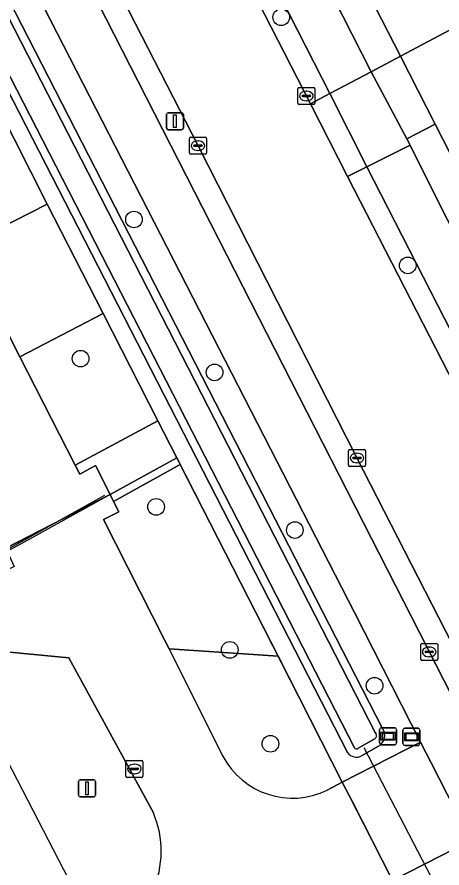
# Model space of a CAD drawing. Extents: x 158835 to 160077, y 386387 to 387778.
# Drawn here: x 159770.88 to 159795.87, y 387370.76 to 387420.75 of the extents above; entities that cross this region are included whole.
import ezdxf

# ---------------------------------------------------------------- set-up
doc = ezdxf.new("R2010")
doc.units = 0
for name, color, linetype in [('IMGEO_Berm_groen', 7, 'Continuous'), ('IMGEO_Boom', 7, 'Continuous'), ('IMGEO_Duiker', 7, 'Continuous'), ('IMGEO_Fietspad_open', 7, 'Continuous'), ('IMGEO_Groenvoorziening', 7, 'Continuous'), ('IMGEO_Haag', 7, 'Continuous'), ('IMGEO_Hek', 7, 'Continuous'), ('IMGEO_Kolk', 7, 'Continuous'), ('IMGEO_Lichtmast', 7, 'Continuous'), ('IMGEO_Oever', 7, 'Continuous'), ('IMGEO_Pand_vergunning_verleend', 7, 'Continuous'), ('IMGEO_Rijbaan_lokaal_open', 7, 'Continuous'), ('IMGEO_Rioolput', 7, 'Continuous'), ('IMGEO_Sirene', 7, 'Continuous'), ('IMGEO_Verkeerseiland_open', 7, 'Continuous'), ('IMGEO_Voetpad_open', 7, 'Continuous'), ('IMGEO_Waterloop', 7, 'Continuous'), ('IMGEO_Wegwijzer', 7, 'Continuous')]:
    doc.layers.add(name, color=color, linetype=linetype)

msp = doc.modelspace()

# ---------------------------------------------------------------- linework, layer by layer
at = {"layer": 'IMGEO_Berm_groen'}
for points in [[(159794.612, 387378.149), (159790.728, 387385.768), (159771.699, 387422.793), (159759.831, 387445.955), (159758.471, 387448.614), (159756.989, 387447.855), (159792.368, 387378.955)], [(159790.305, 387377.55), (159754.776, 387446.721), (159753.98, 387446.313), (159769.724, 387415.495), (159772.655, 387409.758), (159775.938, 387403.333), (159779.16, 387397.025), (159780.272, 387394.849), (159780.474, 387394.454), (159786.225, 387383.196), (159790.006, 387375.795), (159791.845, 387376.735), (159794.612, 387378.149)], [(159792.09, 387377.895), (159791.171, 387377.364)]]:
    msp.add_lwpolyline(points, dxfattribs=at)
msp.add_lwpolyline([(159797.832, 387371.833), (159797.555, 387372.375), (159794.835, 387370.985), (159792.963, 387370.028), (159793.244, 387369.48), (159806.44, 387343.733), (159808.093, 387340.508), (159813.455, 387330.046), (159818.204, 387320.778), (159822.017, 387313.34), (159825.42, 387306.7), (159826.764, 387304.077), (159828.283, 387304.857), (159830.98, 387306.241), (159831.328, 387306.411), (159829.61, 387309.487), (159818.777, 387330.765), (159811.761, 387344.505)], close=True, dxfattribs=at)
for centre, radius, start, end in [((159791.789, 387378.54), 0.712, 294.9882, 35.6205), ((159790.834, 387377.905), 0.637, 213.8459, 301.9104)]:
    msp.add_arc(centre, radius, start, end, dxfattribs=at)
at = {"layer": 'IMGEO_Boom'}
for centre in [(159786.412, 387420.734), (159777.755, 387408.856), (159793.854, 387406.162), (159774.618, 387400.68), (159782.495, 387399.874), (159779.058, 387391.972), (159787.214, 387390.609), (159783.39, 387383.571), (159791.903, 387381.464), (159785.779, 387378.055)]:
    msp.add_circle(centre, 0.489, dxfattribs=at)
at = {"layer": 'IMGEO_Duiker'}
msp.add_lwpolyline([(159791.275, 387377.83), (159796.015, 387368.717)], dxfattribs=at)
at = {"layer": 'IMGEO_Fietspad_open'}
for points in [[(159676.852, 387636.169), (159700.435, 387589.956), (159700.615, 387589.604), (159707.367, 387576.373), (159743.294, 387506.144), (159752.677, 387487.848), (159789.263, 387416.249), (159791.699, 387417.537), (159786.107, 387428.516), (159756.655, 387486.106), (159756.567, 387486.281), (159756.428, 387486.608)], [(159725.785, 387512.529), (159750.276, 387464.635), (159757.823, 387449.88), (159758.471, 387448.614), (159759.831, 387445.955), (159771.699, 387422.793), (159790.728, 387385.768), (159794.612, 387378.149), (159795.231, 387376.934), (159797.555, 387372.375), (159797.832, 387371.833), (159811.761, 387344.505)], [(159833.322, 387308.736), (159743.948, 387483.569)], [(159908.855, 387243.859), (159904.407, 387247.493), (159901.963, 387250), (159886.918, 387265.432), (159859.238, 387294.014), (159852.761, 387301.888), (159846.894, 387310.468), (159841.816, 387319.539), (159836.803, 387329.409), (159832.191, 387338.423), (159795.722, 387409.755), (159793.998, 387413.217), (159791.457, 387411.953), (159827.565, 387341.517), (159829.687, 387337.366), (159840.239, 387316.486), (159840.932, 387315.313), (159845.882, 387306.94), (159847.716, 387304.224)]]:
    msp.add_lwpolyline(points, dxfattribs=at)
at = {"layer": 'IMGEO_Groenvoorziening'}
for points in [[(159778.586, 387456.874), (159781.781, 387458.87), (159772.248, 387474.102), (159762.98, 387488.639), (159758.8, 387486.052), (159787.795, 387429.424), (159793.426, 387418.45), (159797.307, 387420.498), (159796.863, 387421.37), (159796.802, 387421.49)], [(159772.655, 387409.758), (159769.724, 387415.495), (159764.804, 387412.946), (159767.719, 387407.256)], [(159772.655, 387409.758), (159767.719, 387407.256), (159769.714, 387403.394), (159771.044, 387400.791), (159775.938, 387403.333)], [(159775.938, 387403.333), (159771.044, 387400.791), (159774.3, 387394.421), (159779.16, 387397.025)], [(159780.272, 387394.849), (159779.16, 387397.025), (159774.3, 387394.421), (159774.564, 387393.904), (159775.496, 387394.403), (159776.356, 387392.694)], [(159780.474, 387394.454), (159780.272, 387394.849), (159776.356, 387392.694), (159776.556, 387392.297)], [(159780.474, 387394.454), (159776.556, 387392.297), (159776.87, 387391.673), (159775.955, 387391.234), (159779.549, 387384.17), (159779.822, 387383.625), (159786.225, 387383.196)]]:
    msp.add_lwpolyline(points, close=True, dxfattribs=at)
for points in [[(159778.894, 387373.989), (159773.928, 387383.096), (159768.172, 387383.643), (159737.214, 387367.553), (159752.959, 387337.18), (159751.187, 387336.249), (159758.356, 387322.392), (159747.199, 387316.62), (159748.543, 387313.997), (159801.517, 387341.205), (159806.44, 387343.733), (159793.244, 387369.48)], [(159786.225, 387383.196), (159779.822, 387383.625), (159782.974, 387377.329)], [(159789.122, 387375.33), (159790.006, 387375.795), (159786.225, 387383.196)]]:
    msp.add_lwpolyline(points, dxfattribs=at)
for centre, radius, start, end in [((159787.082, 387379.511), 4.652, 207.9711, 296.0054), ((159773.681, 387371.745), 5.676, 335.7558, 23.2924)]:
    msp.add_arc(centre, radius, start, end, dxfattribs=at)
at = {"layer": 'IMGEO_Haag'}
msp.add_lwpolyline([(159780.474, 387394.454), (159780.272, 387394.849), (159776.356, 387392.694), (159776.556, 387392.297)], close=True, dxfattribs=at)
at = {"layer": 'IMGEO_Hek'}
for points in [[(159769.724, 387415.495), (159772.655, 387409.758)], [(159772.655, 387409.758), (159775.938, 387403.333)], [(159775.938, 387403.333), (159779.16, 387397.025)], [(159779.16, 387397.025), (159780.272, 387394.849)], [(159780.272, 387394.849), (159775.439, 387392.19)], [(159780.272, 387394.849), (159790.006, 387375.795)], [(159776.016, 387392.647), (159770.27, 387389.44)], [(159775.439, 387392.19), (159771.074, 387389.79)], [(159771.074, 387389.79), (159770.277, 387389.358), (159766.217, 387387.156)], [(159790.006, 387375.795), (159792.927, 387370.099)]]:
    msp.add_lwpolyline(points, dxfattribs=at)
at = {"layer": 'IMGEO_Kolk'}
for p, q in [((159787.394, 387415.683), (159787.394, 387416.535)), ((159787.469, 387416.609), (159788.321, 387416.609)), ((159787.882, 387416.389), (159787.907, 387416.389)), ((159788.395, 387416.535), (159788.395, 387415.683)), ((159787.653, 387416.103), (159787.653, 387416.115)), ((159788.091, 387416.066), (159787.693, 387416.066)), ((159787.696, 387416.152), (159788.094, 387416.152)), ((159787.905, 387415.829), (159787.88, 387415.829)), ((159788.137, 387416.115), (159788.137, 387416.103)), ((159788.321, 387415.609), (159787.469, 387415.609)), ((159781.021, 387412.765), (159781.021, 387413.617)), ((159781.096, 387413.691), (159781.948, 387413.691)), ((159781.509, 387413.471), (159781.534, 387413.471)), ((159782.022, 387413.617), (159782.022, 387412.765)), ((159781.28, 387413.185), (159781.28, 387413.197)), ((159781.718, 387413.148), (159781.32, 387413.148)), ((159781.323, 387413.234), (159781.721, 387413.234)), ((159781.532, 387412.911), (159781.507, 387412.911)), ((159781.764, 387413.197), (159781.764, 387413.185)), ((159781.948, 387412.691), (159781.096, 387412.691)), ((159790.445, 387395.347), (159791.297, 387395.347)), ((159790.37, 387394.421), (159790.37, 387395.273)), ((159790.629, 387394.841), (159790.629, 387394.853)), ((159791.067, 387394.804), (159790.669, 387394.804)), ((159790.672, 387394.89), (159791.07, 387394.89)), ((159790.858, 387395.127), (159790.883, 387395.127)), ((159791.113, 387394.853), (159791.113, 387394.841)), ((159791.371, 387395.273), (159791.371, 387394.421)), ((159791.297, 387394.347), (159790.445, 387394.347)), ((159790.881, 387394.567), (159790.856, 387394.567)), ((159777.279, 387376.15), (159777.279, 387377.002)), ((159777.354, 387377.076), (159778.206, 387377.076)), ((159777.767, 387376.856), (159777.792, 387376.856)), ((159778.28, 387377.002), (159778.28, 387376.15)), ((159777.538, 387376.57), (159777.538, 387376.582)), ((159777.976, 387376.533), (159777.578, 387376.533)), ((159777.581, 387376.619), (159777.979, 387376.619)), ((159777.79, 387376.296), (159777.765, 387376.296)), ((159778.022, 387376.582), (159778.022, 387376.57)), ((159778.206, 387376.076), (159777.354, 387376.076))]:
    msp.add_line(p, q, dxfattribs=at)
for points in [[(159787.394, 387415.683), (159787.394, 387416.535)], [(159787.469, 387416.609), (159788.321, 387416.609)], [(159788.395, 387416.535), (159788.395, 387415.683)], [(159788.321, 387415.609), (159787.469, 387415.609)], [(159781.021, 387412.765), (159781.021, 387413.617)], [(159781.096, 387413.691), (159781.948, 387413.691)], [(159782.022, 387413.617), (159782.022, 387412.765)], [(159781.948, 387412.691), (159781.096, 387412.691)], [(159790.445, 387395.347), (159791.297, 387395.347)], [(159790.37, 387394.421), (159790.37, 387395.273)], [(159791.371, 387395.273), (159791.371, 387394.421)], [(159791.297, 387394.347), (159790.445, 387394.347)], [(159777.279, 387376.15), (159777.279, 387377.002)], [(159777.354, 387377.076), (159778.206, 387377.076)], [(159778.28, 387377.002), (159778.28, 387376.15)], [(159778.206, 387376.076), (159777.354, 387376.076)]]:
    msp.add_lwpolyline(points, dxfattribs=at)
for centre, radius, start, end in [((159787.471, 387416.533), 0.0765, 91.552, 178.448), ((159787.471, 387416.533), 0.0765, 91.552, 178.448), ((159788.319, 387416.533), 0.0765, 1.552, 88.448), ((159788.319, 387416.533), 0.0765, 1.552, 88.448), ((159787.693, 387416.112), 0.0403, 85.8775, 175.7526), ((159787.69, 387416.102), 0.0366, 178.938, 274.7102), ((159788.094, 387416.109), 0.043, 264.8664, 352.4533), ((159788.098, 387416.114), 0.0386, 1.7309, 96.639), ((159787.471, 387415.685), 0.0765, 181.552, 268.448), ((159787.471, 387415.685), 0.0765, 181.552, 268.448), ((159788.319, 387415.685), 0.0765, 271.552, 358.448), ((159788.319, 387415.685), 0.0765, 271.552, 358.448), ((159781.098, 387413.615), 0.0765, 91.552, 178.448), ((159781.098, 387413.615), 0.0765, 91.552, 178.448), ((159781.946, 387413.615), 0.0765, 1.552, 88.448), ((159781.946, 387413.615), 0.0765, 1.552, 88.448), ((159781.32, 387413.194), 0.0403, 85.8775, 175.7526), ((159781.317, 387413.184), 0.0366, 178.938, 274.7102), ((159781.721, 387413.191), 0.043, 264.8664, 352.4533), ((159781.725, 387413.196), 0.0386, 1.7309, 96.639), ((159781.098, 387412.767), 0.0765, 181.552, 268.448), ((159781.098, 387412.767), 0.0765, 181.552, 268.448), ((159781.946, 387412.767), 0.0765, 271.552, 358.448), ((159781.946, 387412.767), 0.0765, 271.552, 358.448), ((159790.447, 387395.271), 0.0765, 91.552, 178.448), ((159790.447, 387395.271), 0.0765, 91.552, 178.448), ((159791.295, 387395.271), 0.0765, 1.552, 88.448), ((159791.295, 387395.271), 0.0765, 1.552, 88.448), ((159790.669, 387394.85), 0.0403, 85.8775, 175.7526), ((159790.666, 387394.84), 0.0366, 178.938, 274.7102), ((159791.07, 387394.847), 0.043, 264.8664, 352.4533), ((159791.074, 387394.852), 0.0386, 1.7309, 96.639), ((159790.447, 387394.423), 0.0765, 181.552, 268.448), ((159790.447, 387394.423), 0.0765, 181.552, 268.448), ((159791.295, 387394.423), 0.0765, 271.552, 358.448), ((159791.295, 387394.423), 0.0765, 271.552, 358.448), ((159777.356, 387377), 0.0765, 91.552, 178.448), ((159777.356, 387377), 0.0765, 91.552, 178.448), ((159778.204, 387377), 0.0765, 1.552, 88.448), ((159778.204, 387377), 0.0765, 1.552, 88.448), ((159777.578, 387376.579), 0.0403, 85.8775, 175.7526), ((159777.575, 387376.569), 0.0366, 178.938, 274.7102), ((159777.979, 387376.576), 0.043, 264.8664, 352.4533), ((159777.983, 387376.581), 0.0386, 1.7309, 96.639), ((159777.356, 387376.152), 0.0765, 181.552, 268.448), ((159777.356, 387376.152), 0.0765, 181.552, 268.448), ((159778.204, 387376.152), 0.0765, 271.552, 358.448), ((159778.204, 387376.152), 0.0765, 271.552, 358.448)]:
    msp.add_arc(centre, radius, start, end, dxfattribs=at)
for centre, major_axis, ratio, start_param, end_param in [((159787.881, 387416.109), (-0.387, 0.002), 0.722429, 4.712389, 7.853982), ((159787.906, 387416.109), (-0.39, 0.002), 0.717154, 1.570796, 4.712389), ((159781.508, 387413.191), (-0.387, 0.002), 0.722429, 4.712389, 7.853982), ((159781.533, 387413.191), (-0.39, 0.002), 0.717154, 1.570796, 4.712389), ((159790.857, 387394.847), (-0.387, 0.002), 0.722429, 4.712389, 7.853982), ((159790.882, 387394.847), (-0.39, 0.002), 0.717154, 1.570796, 4.712389), ((159777.766, 387376.576), (-0.387, 0.002), 0.722429, 4.712389, 7.853982), ((159777.791, 387376.576), (-0.39, 0.002), 0.717154, 1.570796, 4.712389)]:
    msp.add_ellipse(centre, major_axis=major_axis, ratio=ratio, start_param=start_param, end_param=end_param, dxfattribs=at)
at = {"layer": 'IMGEO_Lichtmast'}
for p, q in [((159779.668, 387414.231), (159779.668, 387415.031)), ((159779.668, 387415.031), (159779.668, 387414.231)), ((159779.768, 387415.131), (159780.558, 387415.131)), ((159780.558, 387415.131), (159779.768, 387415.131)), ((159780.658, 387415.031), (159780.658, 387414.231)), ((159780.658, 387414.231), (159780.658, 387415.031)), ((159780.558, 387414.131), (159779.768, 387414.131)), ((159779.768, 387414.131), (159780.558, 387414.131))]:
    msp.add_line(p, q, dxfattribs=at)
msp.add_lwpolyline([(159780.088, 387415.006), (159780.238, 387415.006), (159780.238, 387414.256), (159780.088, 387414.256), (159780.088, 387415.006)], dxfattribs=at)
for centre, start, end in [((159779.768, 387415.031), 90, 180), ((159779.768, 387415.031), 90, 180), ((159780.558, 387415.031), 0, 90), ((159780.558, 387415.031), 360, 90), ((159779.768, 387414.231), 180, 270), ((159779.768, 387414.231), 180, 270), ((159780.558, 387414.231), 270, 0), ((159780.558, 387414.231), 270, 0)]:
    msp.add_arc(centre, 0.1, start, end, dxfattribs=at)
at = {"layer": 'IMGEO_Oever'}
for points in [[(159756.989, 387447.855), (159756.558, 387447.633), (159791.944, 387378.719), (159791.991, 387378.641)], [(159792.368, 387378.955), (159756.989, 387447.855)], [(159790.714, 387377.815), (159755.208, 387446.942), (159754.776, 387446.721), (159790.305, 387377.55)], [(159791.916, 387378.354), (159791.849, 387378.316), (159790.939, 387377.791), (159790.891, 387377.766)], [(159791.171, 387377.364), (159792.09, 387377.895)]]:
    msp.add_lwpolyline(points, dxfattribs=at)
for centre, radius, start, end in [((159791.789, 387378.54), 0.712, 294.9882, 35.6205), ((159791.789, 387378.54), 0.226, 304.2389, 26.4706), ((159790.834, 387377.903), 0.148, 216.2971, 292.7549), ((159790.834, 387377.905), 0.637, 213.8459, 301.9104)]:
    msp.add_arc(centre, radius, start, end, dxfattribs=at)
at = {"layer": 'IMGEO_Pand_vergunning_verleend'}
msp.add_lwpolyline([(159738.407, 387363.531), (159769.063, 387379.42), (159775.116, 387367.742), (159763.634, 387361.79), (159770.297, 387348.936), (159751.123, 387338.998)], close=True, dxfattribs=at)
at = {"layer": 'IMGEO_Rijbaan_lokaal_open'}
for points in [[(159767.537, 387394.823), (159769.987, 387390.065), (159770.223, 387389.543), (159776.356, 387392.694), (159775.496, 387394.403), (159774.564, 387393.904), (159774.3, 387394.421), (159771.044, 387400.791), (159769.714, 387403.394), (159767.719, 387407.256), (159764.804, 387412.946), (159722.746, 387495.031), (159713.041, 387513.972), (159710.349, 387519.35), (159707.078, 387517.905), (159719.646, 387493.39), (159723.199, 387486.46), (159725.498, 387481.975), (159753.042, 387428.248)], [(159788.13, 387415.65), (159782.349, 387426.938), (159778.612, 387434.317), (159769.226, 387452.664), (159759.873, 387471.011), (159752.851, 387484.542)], [(159746.825, 387480.834), (159753.839, 387467.306), (159762.733, 387449.881), (159772.565, 387430.656), (159776.366, 387423.23), (159781.525, 387413.188), (159790.867, 387394.858), (159798.879, 387379.221), (159801.773, 387373.56), (159802.035, 387373.044), (159809.154, 387358.698)], [(159920.176, 387225.355), (159918.153, 387227.355), (159915.949, 387229.759), (159915.257, 387230.465), (159912.309, 387233.475), (159911.546, 387234.299), (159896.236, 387250), (159889.312, 387257.113), (159884.675, 387261.875), (159884.042, 387262.563), (159870.421, 387276.63), (159856.819, 387290.743), (159852.494, 387295.674), (159847.02, 387302.979), (159846.63, 387303.491), (159844.774, 387306.24), (159839.804, 387314.646), (159837.214, 387319.565), (159835.311, 387323.378), (159828.476, 387336.747), (159826.354, 387340.898), (159797.363, 387397.651), (159790.317, 387411.386), (159788.13, 387415.65)], [(159782.974, 387377.329), (159779.822, 387383.625), (159779.549, 387384.17), (159775.955, 387391.234), (159776.87, 387391.673), (159776.556, 387392.297), (159776.356, 387392.694), (159770.223, 387389.543), (159770.301, 387389.371), (159770.707, 387388.476), (159735.76, 387370.365), (159737.182, 387367.614), (159737.214, 387367.553), (159768.172, 387383.643), (159773.928, 387383.096), (159778.894, 387373.989)], [(159790.617, 387374.604), (159790.006, 387375.795), (159789.122, 387375.33)], [(159792.044, 387369.558), (159792.963, 387370.028), (159792.927, 387370.099), (159790.617, 387374.604)]]:
    msp.add_lwpolyline(points, dxfattribs=at)
for centre, radius, start, end in [((159787.082, 387379.511), 4.652, 207.9711, 296.0054), ((159773.681, 387371.745), 5.676, 335.7558, 23.2924)]:
    msp.add_arc(centre, radius, start, end, dxfattribs=at)
at = {"layer": 'IMGEO_Rioolput'}
for p, q in [((159794.615, 387383.026), (159794.615, 387383.878)), ((159794.69, 387383.952), (159795.542, 387383.952)), ((159795.616, 387383.878), (159795.616, 387383.026)), ((159794.874, 387383.446), (159794.874, 387383.458)), ((159795.312, 387383.409), (159794.914, 387383.409)), ((159794.917, 387383.495), (159795.315, 387383.495)), ((159795.103, 387383.732), (159795.128, 387383.732)), ((159795.358, 387383.458), (159795.358, 387383.446)), ((159795.542, 387382.952), (159794.69, 387382.952)), ((159795.126, 387383.172), (159795.101, 387383.172))]:
    msp.add_line(p, q, dxfattribs=at)
for points in [[(159794.615, 387383.026), (159794.615, 387383.878)], [(159794.69, 387383.952), (159795.542, 387383.952)], [(159795.616, 387383.878), (159795.616, 387383.026)], [(159795.542, 387382.952), (159794.69, 387382.952)]]:
    msp.add_lwpolyline(points, dxfattribs=at)
for centre, radius, start, end in [((159794.692, 387383.876), 0.0765, 91.552, 178.448), ((159794.692, 387383.876), 0.0765, 91.552, 178.448), ((159795.54, 387383.876), 0.0765, 1.552, 88.448), ((159795.54, 387383.876), 0.0765, 1.552, 88.448), ((159794.914, 387383.455), 0.0403, 85.8775, 175.7526), ((159794.911, 387383.445), 0.0366, 178.938, 274.7102), ((159795.315, 387383.452), 0.043, 264.8664, 352.4533), ((159795.319, 387383.457), 0.0386, 1.7309, 96.639), ((159794.692, 387383.028), 0.0765, 181.552, 268.448), ((159794.692, 387383.028), 0.0765, 181.552, 268.448), ((159795.54, 387383.028), 0.0765, 271.552, 358.448), ((159795.54, 387383.028), 0.0765, 271.552, 358.448)]:
    msp.add_arc(centre, radius, start, end, dxfattribs=at)
for centre, major_axis, ratio, start_param, end_param in [((159795.102, 387383.452), (-0.387, 0.002), 0.722429, 4.712389, 7.853982), ((159795.127, 387383.452), (-0.39, 0.002), 0.717154, 1.570796, 4.712389)]:
    msp.add_ellipse(centre, major_axis=major_axis, ratio=ratio, start_param=start_param, end_param=end_param, dxfattribs=at)
at = {"layer": 'IMGEO_Sirene'}
for p, q in [((159774.497, 387375.037), (159774.497, 387375.837)), ((159774.497, 387375.837), (159774.497, 387375.037)), ((159774.597, 387375.937), (159775.387, 387375.937)), ((159775.387, 387375.937), (159774.597, 387375.937)), ((159775.487, 387375.837), (159775.487, 387375.037)), ((159775.487, 387375.037), (159775.487, 387375.837)), ((159775.387, 387374.937), (159774.597, 387374.937)), ((159774.597, 387374.937), (159775.387, 387374.937))]:
    msp.add_line(p, q, dxfattribs=at)
msp.add_lwpolyline([(159774.917, 387375.812), (159775.067, 387375.812), (159775.067, 387375.062), (159774.917, 387375.062), (159774.917, 387375.812)], dxfattribs=at)
for centre, start, end in [((159774.597, 387375.837), 90, 180), ((159774.597, 387375.837), 90, 180), ((159775.387, 387375.837), 0, 90), ((159775.387, 387375.837), 360, 90), ((159774.597, 387375.037), 180, 270), ((159774.597, 387375.037), 180, 270), ((159775.387, 387375.037), 270, 0), ((159775.387, 387375.037), 270, 0)]:
    msp.add_arc(centre, 0.1, start, end, dxfattribs=at)
at = {"layer": 'IMGEO_Verkeerseiland_open'}
for points in [[(159776.366, 387423.23), (159772.565, 387430.656), (159762.733, 387449.881), (159753.839, 387467.306), (159746.825, 387480.834), (159745.658, 387483.102), (159745.117, 387484.159), (159735.388, 387503.165), (159734.1, 387505.724), (159722.909, 387527.68), (159721.707, 387527.076), (159743.948, 387483.569), (159833.322, 387308.736), (159834.401, 387309.349), (159833.48, 387311.098), (159823.539, 387330.612), (159809.154, 387358.698), (159802.035, 387373.044), (159801.773, 387373.56), (159800.865, 387373.096), (159797.971, 387378.757), (159798.879, 387379.221), (159790.867, 387394.858), (159781.525, 387413.188)], [(159751.948, 387486.289), (159752.851, 387484.542), (159759.873, 387471.011), (159769.226, 387452.664), (159778.612, 387434.317), (159782.349, 387426.938), (159788.13, 387415.65), (159789.263, 387416.249), (159752.677, 387487.848), (159751.487, 387487.19)], [(159789.263, 387416.249), (159788.13, 387415.65), (159790.317, 387411.386), (159791.457, 387411.953)], [(159826.354, 387340.898), (159827.565, 387341.517), (159791.457, 387411.953), (159790.317, 387411.386), (159797.363, 387397.651)]]:
    msp.add_lwpolyline(points, close=True, dxfattribs=at)
at = {"layer": 'IMGEO_Voetpad_open'}
for points in [[(159758.8, 387486.052), (159756.746, 387490.031), (159756.577, 387489.718), (159756.437, 387489.392), (159756.326, 387489.054), (159756.247, 387488.708), (159756.198, 387488.356), (159756.181, 387488.001), (159756.196, 387487.646), (159756.242, 387487.293), (159756.428, 387486.608), (159756.567, 387486.281), (159756.655, 387486.106), (159786.107, 387428.516), (159791.699, 387417.537), (159793.426, 387418.45), (159787.795, 387429.424)], [(159797.307, 387420.498), (159793.426, 387418.45), (159795.472, 387414.462), (159796.356, 387412.739), (159800.229, 387414.751), (159799.494, 387416.197)], [(159791.699, 387417.537), (159793.793, 387413.603), (159795.472, 387414.462), (159793.426, 387418.45)], [(159789.263, 387416.249), (159791.457, 387411.953), (159793.998, 387413.217), (159793.793, 387413.603), (159791.699, 387417.537)], [(159794.612, 387378.149), (159791.845, 387376.735), (159790.006, 387375.795), (159790.617, 387374.604), (159792.927, 387370.099), (159792.963, 387370.028), (159794.835, 387370.985), (159797.555, 387372.375), (159795.231, 387376.934)]]:
    msp.add_lwpolyline(points, close=True, dxfattribs=at)
msp.add_lwpolyline([(159831.661, 387343.665), (159797.539, 387410.433), (159796.356, 387412.739), (159795.472, 387414.462), (159793.793, 387413.603), (159793.998, 387413.217), (159795.722, 387409.755), (159832.191, 387338.423)], dxfattribs=at)
at = {"layer": 'IMGEO_Waterloop'}
for points in [[(159756.558, 387447.633), (159755.208, 387446.942), (159790.714, 387377.815)], [(159791.991, 387378.641), (159791.944, 387378.719), (159756.558, 387447.633)], [(159790.891, 387377.766), (159790.939, 387377.791), (159791.849, 387378.316), (159791.916, 387378.354)]]:
    msp.add_lwpolyline(points, dxfattribs=at)
for centre, radius, start, end in [((159791.789, 387378.54), 0.226, 304.2389, 26.4706), ((159790.834, 387377.903), 0.148, 216.2971, 292.7549)]:
    msp.add_arc(centre, radius, start, end, dxfattribs=at)
at = {"layer": 'IMGEO_Wegwijzer'}
for p, q in [((159792.198, 387378.101), (159792.198, 387378.901)), ((159792.198, 387378.901), (159792.198, 387378.101)), ((159792.298, 387379.001), (159793.088, 387379.001)), ((159793.088, 387379.001), (159792.298, 387379.001)), ((159793.188, 387378.901), (159793.188, 387378.101)), ((159793.188, 387378.101), (159793.188, 387378.901)), ((159793.575, 387378.063), (159793.575, 387378.863)), ((159793.575, 387378.863), (159793.575, 387378.063)), ((159793.675, 387378.963), (159794.465, 387378.963)), ((159794.465, 387378.963), (159793.675, 387378.963)), ((159794.565, 387378.863), (159794.565, 387378.063)), ((159794.565, 387378.063), (159794.565, 387378.863)), ((159793.088, 387378.001), (159792.298, 387378.001)), ((159792.298, 387378.001), (159793.088, 387378.001)), ((159794.465, 387377.963), (159793.675, 387377.963)), ((159793.675, 387377.963), (159794.465, 387377.963))]:
    msp.add_line(p, q, dxfattribs=at)
for points in [[(159792.299, 387378.733), (159793.087, 387378.733), (159793.087, 387378.269), (159792.299, 387378.269), (159792.299, 387378.733)], [(159792.364, 387378.668), (159792.364, 387378.334), (159793.022, 387378.334), (159793.022, 387378.668), (159792.364, 387378.668)], [(159793.676, 387378.695), (159794.464, 387378.695), (159794.464, 387378.231), (159793.676, 387378.231), (159793.676, 387378.695)], [(159793.741, 387378.63), (159793.741, 387378.296), (159794.399, 387378.296), (159794.399, 387378.63), (159793.741, 387378.63)]]:
    msp.add_lwpolyline(points, dxfattribs=at)
for centre, start, end in [((159792.298, 387378.901), 90, 180), ((159792.298, 387378.901), 90, 180), ((159793.088, 387378.901), 0, 90), ((159793.088, 387378.901), 360, 90), ((159793.675, 387378.863), 90, 180), ((159793.675, 387378.863), 90, 180), ((159794.465, 387378.863), 0, 90), ((159794.465, 387378.863), 360, 90), ((159792.298, 387378.101), 180, 270), ((159792.298, 387378.101), 180, 270), ((159793.088, 387378.101), 270, 0), ((159793.088, 387378.101), 270, 0), ((159793.675, 387378.063), 180, 270), ((159793.675, 387378.063), 180, 270), ((159794.465, 387378.063), 270, 0), ((159794.465, 387378.063), 270, 0)]:
    msp.add_arc(centre, 0.1, start, end, dxfattribs=at)

doc.saveas('drawing.dxf')
